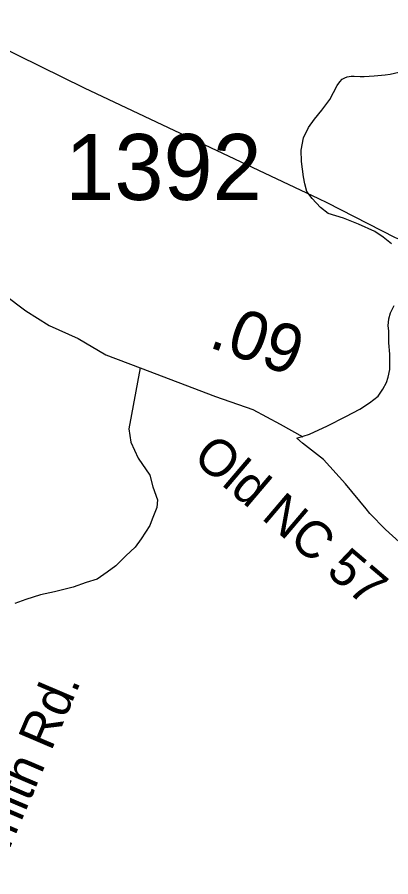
# Model space of a CAD drawing. Extents: x 1950930 to 2061844, y 904556 to 1017002.
# Drawn here: x 1969899 to 1970861, y 988755 to 990970 of the extents above; entities that cross this region are included whole.
import ezdxf

# ---------------------------------------------------------------- set-up
doc = ezdxf.new("R2010")
doc.units = 0
for name, color, linetype in [('Exist Road Non-System Type 51', 7, 'Continuous'), ('Exist Road Primary US Structure Standard Bridge CELL', 7, 'Continuous'), ('Exist Road Secondary Type 51 Attributed', 7, 'Continuous'), ('Exist Road Secondary Type 51 Label', 7, 'Continuous'), ('Exist Road Secondary Type 51 Number Label', 7, 'Continuous'), ('Exist Utilities Electrical Transmission Line', 7, 'Continuous')]:
    doc.layers.add(name, color=color, linetype=linetype)

msp = doc.modelspace()

# ---------------------------------------------------------------- linework, layer by layer
at = {"layer": 'Exist Road Non-System Type 51'}
for points in [[(1970862.1, 990386.2), (1970841.2, 990403.3), (1970819.2, 990418), (1970777.6, 990436.3), (1970738.5, 990452.2), (1970699.2, 990464.5), (1970679.8, 990479.2), (1970657.8, 990502.4), (1970644.2, 990520.8), (1970639.4, 990540.4), (1970635.6, 990558.8), (1970630.8, 990597.9), (1970629.5, 990627.2), (1970635.6, 990659.1), (1970649.1, 990686), (1970663.9, 990706.8), (1970683.4, 990730.1), (1970703.5, 990757.8), (1970722.8, 990794), (1970729.6, 990803.8), (1970735.4, 990809.9), (1970742.1, 990814), (1970748.5, 990816), (1970758.8, 990817.7), (1970766.5, 990818.1), (1970781.4, 990817.4), (1970792.2, 990817.4), (1970817.4, 990819.1), (1970846.1, 990821.8), (1970859, 990823.5), (1970881, 990828.2)], [(1970618.5, 989885), (1970650.9, 989895.9), (1970697.5, 989917.4), (1970745.2, 989940.7), (1970780.5, 989960.4), (1970805.6, 989975.9), (1970827.8, 989993.3), (1970840.2, 990011.8), (1970849.9, 990029.1), (1970854, 990042.3), (1970858.2, 990062), (1970858.2, 990079.6), (1970858.2, 990101.8), (1970855.9, 990131.1), (1970855.2, 990161.8), (1970854, 990174.4), (1970855.2, 990192.9), (1970859.4, 990207.8), (1970869, 990226.9)], [(1971011.1, 989526.2), (1970985.4, 989542), (1970938, 989573.6), (1970891.5, 989609.2), (1970847, 989649.8), (1970806.5, 989691.2), (1970797.1, 989702.8), (1970744.2, 989767.8), (1970686.9, 989830.1), (1970633.5, 989872.6), (1970618.5, 989885)]]:
    msp.add_lwpolyline(points, dxfattribs=at)
at = {"layer": 'Exist Road Secondary Type 51 Attributed'}
for points in [[(1969372.9, 990777.7), (1969441.9, 990714.4), (1969588.3, 990548.7), (1969672.5, 990446.9), (1969722.5, 990383.1), (1969766.7, 990339.1), (1969814.9, 990293.3), (1969864.9, 990255.3), (1969921.1, 990213.5), (1969981.1, 990175.6), (1970055.3, 990141.7), (1970127.2, 990100), (1970215.3, 990066.2)], [(1970215.3, 990066.2), (1970186.4, 989909.4), (1970191.5, 989875), (1970210.4, 989833.9), (1970239.7, 989789.8), (1970247.7, 989759.8), (1970260.1, 989726.3), (1970258.1, 989706.3), (1970246.3, 989676.2), (1970240.1, 989660.3), (1970218.2, 989626.1), (1970202.4, 989604.1), (1970178.3, 989582.2), (1970152.4, 989556.1), (1970130.4, 989539.9), (1970104.4, 989521.9), (1970076.5, 989513.8), (1970042.6, 989501.7), (1969994.5, 989489.7), (1969958.6, 989481.7), (1969920.5, 989469.5), (1969892.7, 989459.4)], [(1970215.3, 990066.2), (1970409.5, 989992.5), (1970505.6, 989958.9), (1970575.7, 989921), (1970633.8, 989889)]]:
    msp.add_lwpolyline(points, dxfattribs=at)
at = {"layer": 'Exist Utilities Electrical Transmission Line'}
for points in [[(1967866.9, 991877.5), (1968316.8, 991653.2), (1970071, 990788), (1970674.8, 990502.9)], [(1970674.8, 990502.9), (1970696.3, 990492.7), (1970872.1, 990402.5), (1970966.2, 990364.3), (1971044.7, 990325.7)]]:
    msp.add_lwpolyline(points, dxfattribs=at)

# ---------------------------------------------------------------- texts
at = {"layer": 'Exist Road Primary US Structure Standard Bridge CELL'}
msp.add_text('.09', height=125, rotation=340.7332, dxfattribs=at).set_placement((1970388.4, 990120.9))
at = {"layer": 'Exist Road Secondary Type 51 Label'}
for s, rotation, p in [('Old NC 57', 319.6502, (1970347.1, 989829.8)), (' Smith Rd.', 66.8916, (1969830.7, 988713.2))]:
    msp.add_text(s, height=95, rotation=rotation, dxfattribs=at).set_placement(p)
at = {"layer": 'Exist Road Secondary Type 51 Number Label'}
msp.add_text('1392', height=170, dxfattribs=at).set_placement((1970022.5, 990499))

doc.saveas('drawing.dxf')
